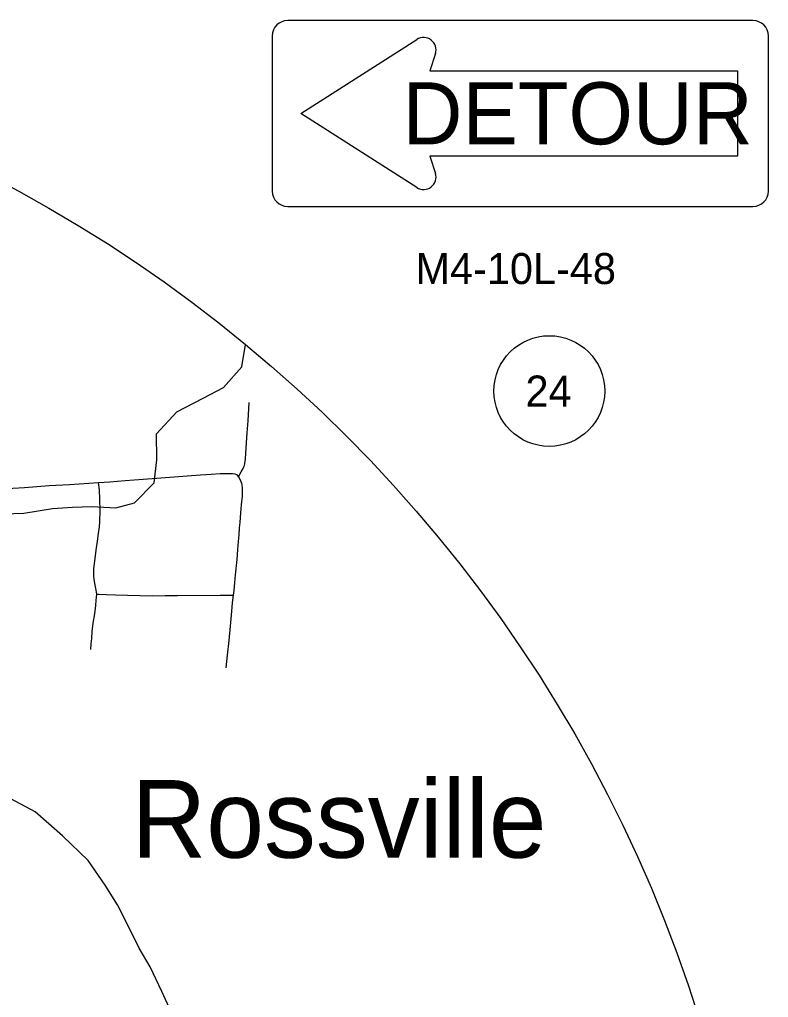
# Model space of a CAD drawing. Extents: x -87 to 2145, y -2128 to 440.
# Drawn here: x 569.1 to 629.5, y 167.1 to 245.9 of the extents above; entities that cross this region are included whole.
import ezdxf

# ---------------------------------------------------------------- set-up
doc = ezdxf.new("R2010")
doc.units = 0
for name, color, linetype in [('Default', 7, 'Continuous'), ('GM_X_Minor_River', 7, 'Continuous'), ('GM_X_Township_Road', 7, 'Continuous'), ('GM_X_Unincorporated_Text', 7, 'Continuous'), ('SN_P_Signs', 7, 'Continuous'), ('SN_P_Text', 7, 'Continuous')]:
    doc.layers.add(name, color=color, linetype=linetype)

msp = doc.modelspace()

# ---------------------------------------------------------------- linework, layer by layer
at = {"layer": 'Default'}
for centre, radius in [((514.369, 131.276), 114.662), ((611.795, 215.99), 4.464)]:
    msp.add_circle(centre, radius, dxfattribs=at)
at = {"layer": 'GM_X_Minor_River'}
for points in [[(555.466, 205.065), (557.226, 206.179), (558.975, 206.396), (560.479, 206.376), (562.224, 206.414), (564.03, 206.451), (566.014, 206.366), (567.816, 206.104), (569.441, 206.143), (571.733, 206.533), (573.359, 206.632), (574.924, 206.673), (576.848, 206.589), (578.359, 206.989), (579.946, 208.584), (580.153, 210.435), (580.124, 212.529), (581.774, 214.303), (583.896, 215.413), (585.533, 216.29), (587.001, 217.947), (587.31, 219.746)], [(581.607, 165.308), (580.557, 167.595), (579.623, 169.582), (578.742, 171.089), (577.923, 172.715), (576.987, 174.581), (575.987, 176.149), (574.632, 178.141), (572.555, 180.141), (570.357, 182.084), (568.386, 183.126)]]:
    msp.add_lwpolyline(points, dxfattribs=at)
at = {"layer": 'GM_X_Township_Road'}
for points in [[(586.745, 209.088), (586.966, 209.466), (587.122, 209.735), (587.181, 209.875), (587.224, 209.993), (587.251, 210.141), (587.297, 210.504), (587.331, 210.996), (587.446, 212.63), (587.51, 213.596), (587.607, 215.074)], [(575.461, 208.626), (576.369, 208.686), (577.595, 208.771), (579.046, 208.881), (581.195, 209.041), (582.614, 209.147), (583.686, 209.228), (584.547, 209.288), (585.267, 209.331), (585.913, 209.347), (586.267, 209.331), (586.433, 209.31), (586.566, 209.263), (586.745, 209.088)], [(586.745, 209.088), (586.875, 208.834), (586.937, 208.693), (586.976, 208.568), (587.01, 208.402), (587.034, 208.195), (587.045, 208.042), (587.044, 207.857), (587.022, 207.512), (586.966, 206.824), (586.912, 206.164), (586.839, 205.387), (586.799, 204.954), (586.754, 204.392), (586.712, 203.867), (586.66, 203.225), (586.594, 202.422), (586.476, 201.172), (586.415, 200.525), (586.351, 199.915), (586.306, 199.541)], [(563.55, 208.317), (563.793, 208.277), (564.159, 208.217), (564.513, 208.159), (565.179, 208.083), (565.782, 208.051), (566.351, 208.062), (567.587, 208.101), (568.544, 208.159), (569.492, 208.218), (571.477, 208.37), (573.112, 208.47), (575.461, 208.626)], [(575.311, 199.63), (575.276, 199.937), (575.219, 200.201), (575.155, 200.5), (575.107, 200.8), (575.08, 201.066), (575.071, 201.347), (575.087, 201.683), (575.15, 202.278), (575.264, 203.166), (575.372, 203.896), (575.465, 204.52), (575.533, 205.041), (575.568, 205.459), (575.581, 206.372), (575.568, 207.272), (575.53, 208.032), (575.461, 208.626)], [(574.846, 195.168), (574.871, 195.612), (574.907, 196.042), (574.954, 196.611), (575.036, 197.285), (575.15, 198.045), (575.226, 198.703), (575.269, 199.124), (575.29, 199.352), (575.311, 199.63)], [(575.311, 199.63), (575.517, 199.617), (576.067, 199.579), (576.824, 199.553), (577.799, 199.528), (579.826, 199.49), (580.827, 199.507), (581.829, 199.52), (585.263, 199.536), (586.03, 199.54), (586.306, 199.541)], [(586.306, 199.541), (586.233, 198.919), (586.148, 197.928), (586.065, 197.037), (585.951, 195.878), (585.829, 194.707), (585.722, 193.687)]]:
    msp.add_lwpolyline(points, dxfattribs=at)
at = {"layer": 'SN_P_Signs'}
for p, q in [((591.751, 238.365), (601.124, 244.339)), ((602.613, 243.189), (602.167, 241.802)), ((602.167, 241.802), (626.959, 241.802)), ((626.959, 241.802), (626.959, 234.927)), ((601.124, 232.391), (591.751, 238.365)), ((626.959, 234.927), (602.167, 234.927)), ((602.167, 234.927), (602.613, 233.541))]:
    msp.add_line(p, q, dxfattribs=at)
for points in [[(628.209, 245.865), (590.709, 245.865)], [(589.459, 244.615), (589.459, 232.115)], [(629.459, 232.115), (629.459, 244.615)], [(590.709, 230.865), (628.209, 230.865)]]:
    msp.add_lwpolyline(points, dxfattribs=at)
for centre, radius, start, end in [((590.709, 244.615), 1.25, 90, 180), ((628.209, 244.615), 1.25, 0, 90), ((601.661, 243.495), 1, 342.18111, 122.51085), ((601.661, 233.235), 1, 237.48915, 17.81889), ((590.709, 232.115), 1.25, 180, 270), ((628.209, 232.115), 1.25, 270, 0)]:
    msp.add_arc(centre, radius, start, end, dxfattribs=at)

# ---------------------------------------------------------------- texts
at = {"layer": 'Default'}
msp.add_text('24', height=2.5, dxfattribs=at).set_placement((609.874, 214.74))
at = {"layer": 'GM_X_Unincorporated_Text'}
msp.add_text('Rossville', height=6.255, rotation=0.00001, dxfattribs=at).set_placement((578.101, 178.372))
at = {"layer": 'SN_P_Signs'}
msp.add_text('DETOUR', height=5, dxfattribs=at).set_placement((599.965, 235.88))
at = {"layer": 'SN_P_Text'}
msp.add_text('M4-10L-48', height=2.5, dxfattribs=at).set_placement((601.002, 224.615))

doc.saveas('drawing.dxf')
